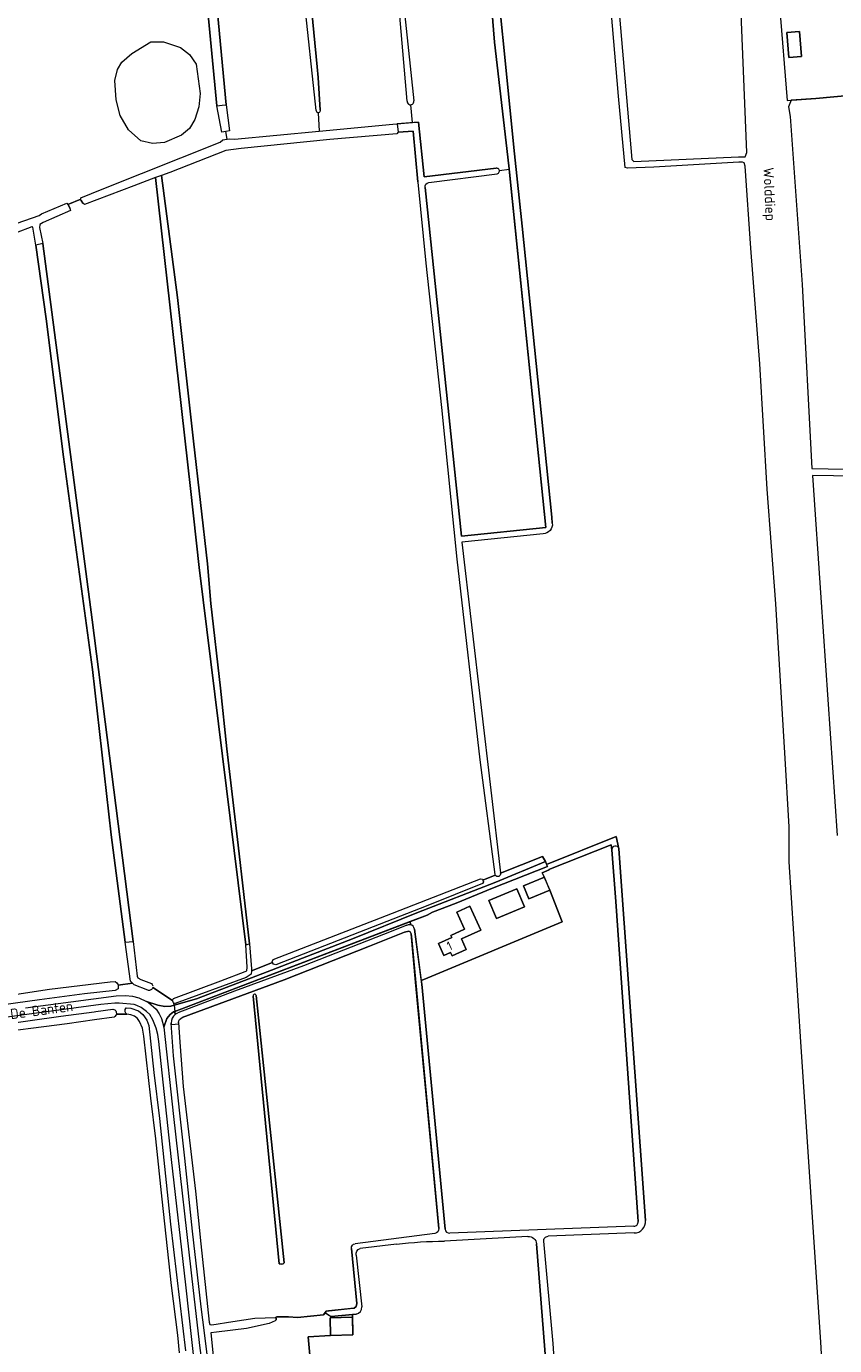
# Model space of a CAD drawing. Header units: metres. Extents: x 209813 to 223847, y 571801 to 587119.
# Tile 483 of 656: x 216824 to 217179, y 580548 to 581128. Entities that reach past the tile are written whole.
import ezdxf
from ezdxf.enums import TextEntityAlignment as Align

# ---------------------------------------------------------------- set-up
doc = ezdxf.new("R2010")
doc.units = ezdxf.units.M
for name, color, linetype, lineweight in [('B-RO-GK-BESCHOEIING-G', 8, 'GK-BESCHOEIING', 0), ('B-RO-GR-BOUWLAND-GV', 8, 'Continuous', 0), ('B-RO-GR-GRAS-GV', 8, 'Continuous', 0), ('B-RO-OG-BEBOUWING-GV', 8, 'Continuous', 0), ('B-RO-OG-BEBOUWING-T18', 8, 'Continuous', 0), ('B-RO-OG-TERREIN_CULTUURSCHEIDING-GV', 8, 'Continuous', 0), ('B-RO-OG-TERREIN_ERF-GV', 8, 'Continuous', 0), ('B-RO-OG-TOPOGRAFIE-T18', 8, 'Continuous', 0), ('B-RO-OG-WATER_GREPPEL-GV', 8, 'Continuous', 0), ('B-RO-OG-WEG-GV', 8, 'Continuous', 0), ('B-RO-VH-ONVERHARD-GV', 8, 'Continuous', 0)]:
    doc.layers.add(name, color=color, linetype=linetype, lineweight=lineweight)
doc.styles.add('NLCS-ISO-M200-T18', font='txt', dxfattribs={"height": 0.36})
doc.linetypes.add('GK-BESCHOEIING', pattern='A,30,-5,[1,NLCS.shx,S=1,R=0,X=0,Y=0],-5', length=40)

msp = doc.modelspace()

# ---------------------------------------------------------------- linework, layer by layer
at = {"layer": 'B-RO-GK-BESCHOEIING-G', "flags": 128}
for points in [[(216842.982, 581048.463), (216842.292, 581049.835)], [(216847.944, 581051.956), (216848.68, 581050.717)], [(216933.665, 580559.566), (216933.624, 580560.124)]]:
    msp.add_lwpolyline(points, dxfattribs=at)
at = {"layer": 'B-RO-GR-BOUWLAND-GV', "flags": 128}
for points in [[(217028.084, 581176.314), (217038.577, 581072.355), (217041.823, 581040.592), (217054.979, 580912.577), (217055.135, 580909.927)], [(217168.437, 580442.639), (217179.315, 580443.36), (217173.304, 580549.751), (217164.401, 580681.827), (217159.364, 580760.949), (217159.311, 580776.364), (217157.39, 580808.927), (217153.44, 580874.417), (217149.669, 580924.923), (217146.457, 580979.99), (217142.47, 581030.903), (217140.038, 581067.011), (217139.58, 581068.385), (217138.778, 581068.775), (217137.137, 581068.735), (217099.847, 581066.485), (217088.288, 581066.177), (217087.15, 581066.445), (217084.21, 581097.833), (217080.575, 581140.949)], [(216996.053, 581060.094), (216993.878, 581082.418), (216987.289, 581081.977), (216986.826, 581081.283), (216957.263, 581078.718), (216918.271, 581074.772), (216911.499, 581073.873), (216886.858, 581064.268), (216883.201, 581062.908), (216890.285, 581009.247), (216897.278, 580946.02), (216903.422, 580892.055), (216904.934, 580874.571), (216909.187, 580837.429), (216911.927, 580810.682), (216916.936, 580768.342), (216921.967, 580724.95), (216922.801, 580713.904), (216922.773, 580713.008), (216932.133, 580716.66)], [(216879.383, 580705.788), (216888.016, 580700.019), (216888.583, 580700.875), (216909.338, 580708.647), (216920.029, 580712.691), (216920.733, 580713.112), (216920.953, 580714.66), (216920.274, 580724.449), (216899.77, 580890.461), (216896.017, 580925.235), (216880.648, 581061.958), (216871.031, 581058.382), (216849.423, 581050.109), (216848.68, 581050.717), (216847.944, 581051.956), (216847.829, 581052.454), (216842.014, 581050.195), (216842.292, 581049.835), (216842.982, 581048.463), (216843.194, 581047.472), (216831.188, 581042.252), (216829.778, 581041.312), (216829.693, 581041.151), (216829.595, 581039.952), (216831.04, 581032.963), (216852.818, 580867.451), (216870.764, 580725.948)], [(217051.076, 580905.282), (217015.406, 580901.563), (217032.37, 580756.232)], [(217032.412, 580756.07), (217050.906, 580763.34), (217052.09, 580761.122), (217052.646, 580759.835), (217083.259, 580772.082), (217084.454, 580766.725), (217096.086, 580603.246)], [(216932.133, 580716.66), (216931.904, 580717.046), (216932.401, 580718.11), (216982.278, 580737.339), (217023.525, 580753.591), (217024.388, 580753.323), (217024.522, 580752.968), (217030.004, 580755.123)], [(216870.764, 580725.948), (216872.553, 580710.701), (216872.893, 580710.01), (216874.17, 580709.213), (216878.788, 580707.457)], [(217091.117, 580597.751), (217053.295, 580596.296)]]:
    msp.add_lwpolyline(points, dxfattribs=at)
at = {"layer": 'B-RO-GR-BOUWLAND-GV'}
for points in [[(217055.135, 580909.927, -0.4561177), (217051.076, 580905.282)], [(216878.788, 580707.457, -0.171053), (216879.38, 580706.492)]]:
    msp.add_lwpolyline(points, format="xyb", dxfattribs=at)
at = {"layer": 'B-RO-GR-GRAS-GV', "flags": 128}
for points in [[(216900.822, 581226.962), (216896.788, 581226.755), (216897.209, 581222.065), (216897.411, 581222.077), (216897.614, 581222.068), (216897.814, 581222.039), (216898.011, 581221.99), (216898.202, 581221.921), (216898.385, 581221.833), (216898.558, 581221.728), (216898.72, 581221.606), (216898.868, 581221.468), (216899.002, 581221.316), (216899.241, 581220.984), (216904.98, 581165.986), (216911.648, 581093.901), (216913.208, 581082.492), (216911.573, 581082.225)], [(216951.307, 581091.443), (216945.904, 581142.282), (216940.875, 581190.57)], [(216944.015, 581190.88), (216951.728, 581110.643), (216952.209, 581105.95), (216953.046, 581091.638)], [(217036.138, 581065.629), (217035.991, 581067.161), (217029.78, 581121.491), (217025.35, 581176.136), (217024.65, 581185.19), (217004.38, 581182.477), (216986.549, 581181.766), (216985.052, 581181.829), (216985.198, 581178.085)], [(216991.353, 581095.602), (216984.2, 581177.327)], [(216985.556, 581177.487), (216994.18, 581095.71)], [(216803.304, 581175.024), (216810.614, 581108.443), (216819.688, 581041.879), (216829.403, 581045.312), (216830.439, 581046.016), (216841.639, 581050.68), (216842.014, 581050.195), (216847.829, 581052.454), (216847.705, 581052.993), (216857.092, 581056.901), (216908.979, 581077.519), (216910.275, 581078.511), (216911.16, 581078.76), (216912.065, 581078.919), (216911.573, 581082.225), (216909.844, 581081.942), (216907.576, 581093.556), (216902.954, 581142.833)], [(217186.88, 581098.288), (217171.048, 581096.708), (217160.166, 581095.96), (217158.977, 581093.147), (217159.827, 581088.82), (217165.026, 581014.988), (217169.377, 580934.022), (217227.009, 580932.803)], [(216952.192, 581090.49), (216952.608, 581082.419), (216985.038, 581085.426), (216993.67, 581086.127), (216992.897, 581094.001)], [(216993.67, 581086.127), (216996.284, 581086.34), (216998.787, 581062.236), (217030.526, 581066.071)], [(216912.065, 581078.919), (216912.982, 581078.988), (216915.403, 581078.898), (216952.608, 581082.419)], [(217031.891, 581065.064), (217036.138, 581065.629)], [(217052.28, 580908.078), (217036.138, 581065.629)], [(216999.155, 581057.596), (217015.187, 580904.297), (217052.28, 580908.078)], [(216810.006, 580701.313), (216833.912, 580704.96), (216860.606, 580708.192), (216862.938, 580708.324), (216863.619, 580707.833), (216864.122, 580706.937), (216864.127, 580706.78), (216870.47, 580707.614), (216869.574, 580708.531), (216867.331, 580725.6), (216861.058, 580772.831), (216852.86, 580845.538), (216840.106, 580939.203), (216832.584, 580999.874), (216827.936, 581032.241), (216826.608, 581040.217), (216826.388, 581040.355), (216826.144, 581040.336), (216819.32, 581037.731)], [(217325.871, 580930.107), (217312.257, 580928.895), (217300.837, 580928.679), (217275.062, 580928.773), (217252.269, 580929.605), (217169.589, 580930.891), (217173.211, 580877.217), (217180.389, 580772.556)], [(217092.927, 580602.84), (217092.768, 580604.792), (217083.088, 580743.597), (217081.27, 580766.238), (217080.98, 580768.458), (217053.633, 580757.638), (217053.735, 580757.418), (217050.745, 580756.215), (217054.069, 580748.541), (217059.42, 580734.582), (216998.566, 580709.17), (216997.485, 580708.834), (216997.706, 580707.167), (217007.979, 580599.453)], [(216995.044, 580708.077), (216993.042, 580729.299), (216992.645, 580730.172), (216992.09, 580730.569), (216990.153, 580730.126), (216974.731, 580723.906), (216937.141, 580709.042), (216892.276, 580692.508)], [(217005.205, 580599.748), (216995.044, 580708.077)], [(216935.07, 580584.176), (216923.592, 580701.956)], [(216924.915, 580702.221), (216937.142, 580584.566), (216936.825, 580584.165), (216936.23, 580583.967), (216935.07, 580584.176)], [(216891.178, 580545.086), (216890.404, 580552.845), (216887.573, 580574.59), (216883.47, 580612.571), (216880.795, 580639.118), (216878.618, 580657.035), (216875.511, 580684.33), (216874.916, 580687.87), (216873.566, 580690.696), (216872.625, 580692.052), (216871.365, 580693.147), (216869.684, 580693.708), (216868.04, 580694.041), (216863.451, 580694.016), (216863.243, 580693.628), (216862.686, 580692.952), (216862.354, 580692.681), (216853.828, 580691.545), (216841.781, 580689.721), (216805.113, 580685.059), (216786.145, 580682.947)], [(216890.761, 580690.297), (216891.312, 580681.646), (216892.781, 580662.163), (216898.15, 580616.067), (216900.49, 580593.046), (216904.145, 580558.552), (216904.556, 580557.5), (216905.381, 580557.379), (216914.631, 580558.785), (216924.274, 580560.207), (216933.401, 580560.619), (216933.906, 580560.804), (216939.132, 580560.936), (216943.115, 580560.587), (216954.502, 580561.709), (216955.636, 580563.297), (216966.186, 580564.488), (216968.057, 580564.658), (216968.908, 580565.339), (216969.163, 580566.76), (216966.759, 580590.919)], [(217044.419, 580596.269), (217007.716, 580594.132)], [(216986.562, 580592.8), (216970.629, 580590.961)], [(217054.99, 580507.205), (217048.261, 580592.94)], [(216968.87, 580587.991), (216971.317, 580565.257)], [(216968.823, 580562.028), (216967.203, 580561.88), (216967.415, 580552.969), (216957.615, 580552.7), (216947.775, 580552.077), (216948.859, 580540.825), (216945.254, 580540.536), (216945.19, 580536.223), (216947.314, 580536.159), (216947.443, 580533.391), (216945.19, 580533.133), (216945.254, 580530.366), (216937.401, 580529.979), (216937.605, 580519.174), (216936.384, 580519.161), (216935.691, 580513.173), (216935.77, 580497.764), (216935.705, 580490.406), (216948.718, 580490.506), (216967.277, 580491.576), (216970.291, 580491.558), (216970.544, 580490.77), (216970.711, 580489.822)]]:
    msp.add_lwpolyline(points, dxfattribs=at)
for points in [[(217138.128, 581137.662), (217132.09, 581139.521), (217131.755, 581143.205), (217126.058, 581148.176), (217085.433, 581144.99), (217083.629, 581145.008), (217090.141, 581069.938), (217091.079, 581069.023), (217137.117, 581071.085), (217140.03, 581071.087), (217140.752, 581072.955)], [(216884.127, 581121.705), (216891.572, 581119.259), (216895.497, 581116.063), (216898.466, 581111.905), (216900.3, 581098.989), (216899.74, 581093.114), (216897.891, 581087.513), (216895.524, 581083.622), (216892.047, 581080.641), (216884.535, 581077.356), (216879.324, 581076.939), (216874.166, 581078.123), (216868.693, 581082.955), (216865.097, 581089.204), (216863.236, 581096.119), (216862.657, 581104.717), (216863.941, 581109.561), (216865.846, 581112.771), (216870.135, 581116.574), (216878.582, 581121.722)]]:
    msp.add_lwpolyline(points, close=True, dxfattribs=at)
at = {"layer": 'B-RO-GR-GRAS-GV'}
for points in [[(216953.046, 581091.638, -0.5040454), (216952.192, 581090.49)], [(217091.009, 580600.679, 0.4268683), (217092.927, 580602.84)], [(217007.979, 580599.453, 0.4002337), (217010.047, 580597.626)], [(216966.759, 580590.919, -0.3969832), (216968.497, 580593.041)]]:
    msp.add_lwpolyline(points, format="xyb", dxfattribs=at)
at = {"layer": 'B-RO-OG-BEBOUWING-GV', "flags": 128}
for points in [[(217158.254, 581125.736), (217159.136, 581114.755), (217164.774, 581115.208), (217163.892, 581126.189)], [(217051.681, 580754.273), (217042.421, 580750.416), (217044.809, 580744.684), (217054.069, 580748.541)], [(217027.215, 580744.061), (217030.555, 580736.027), (217042.883, 580741.152), (217039.543, 580749.186)], [(217015.077, 580734.555), (217016.515, 580731.35), (217010.473, 580728.645), (217010.907, 580727.677), (217005.075, 580725.065), (217007.467, 580719.729), (217010.426, 580721.054), (217011.057, 580719.648), (217017.298, 580722.442), (217015.195, 580727.13), (217023.651, 580730.917), (217018.907, 580741.494), (217013.129, 580738.906)], [(216957.615, 580552.7), (216967.415, 580552.969), (216967.203, 580560.705), (216957.403, 580560.436)]]:
    msp.add_lwpolyline(points, close=True, dxfattribs=at)
at = {"layer": 'B-RO-OG-TERREIN_CULTUURSCHEIDING-GV', "flags": 128}
for points in [[(216888.815, 580698.01), (216898.581, 580700.805), (216929.722, 580712.6), (216967.275, 580727.134), (216995.608, 580738.592), (217030.365, 580752.121), (217052.09, 580761.122), (217050.906, 580763.34), (217032.412, 580756.07)], [(217030.004, 580755.123), (217024.522, 580752.968), (217024.817, 580752.186), (217024.379, 580751.457), (217000.448, 580741.815), (216933.472, 580715.757), (216932.559, 580715.942), (216932.133, 580716.66), (216922.773, 580713.008), (216922.728, 580711.556), (216920.5, 580710.095), (216889.302, 580698.747), (216888.727, 580698.883), (216888.815, 580698.01)], [(216992.7, 580733.389), (216992.585, 580734.745), (216889.1, 580695.21), (216889.235, 580693.885)]]:
    msp.add_lwpolyline(points, dxfattribs=at)
at = {"layer": 'B-RO-OG-TERREIN_CULTUURSCHEIDING-GV'}
for points in [[(217032.412, 580756.07, -0.8315669), (217030.004, 580755.123)], [(216991.199, 580733.162, -0.1749438), (216992.7, 580733.389)], [(216889.235, 580693.885, -0.0745007), (216890.441, 580694.623)]]:
    msp.add_lwpolyline(points, format="xyb", dxfattribs=at)
at = {"layer": 'B-RO-OG-TERREIN_ERF-GV', "flags": 128}
for points in [[(217218.972, 581103.702), (217217.371, 581149.384), (217220.975, 581149.679), (217220.811, 581152.686), (217235.046, 581153.258), (217234.12, 581171.911), (217221.905, 581175.029), (217217.926, 581175.461), (217217.004, 581175.447), (217216.956, 581179.794), (217202.338, 581179.39), (217192.43, 581178.697), (217187.832, 581178.008), (217180.001, 581174.53), (217173.83, 581170.33), (217173.568, 581169.872), (217154.142, 581168.927), (217155.133, 581137.517), (217158.447, 581095.842), (217171.048, 581096.708), (217186.88, 581098.288), (217187.984, 581098.359)], [(217084.454, 580766.725), (217083.259, 580772.082), (217052.646, 580759.835), (217053.004, 580759.005), (217028.794, 580749.35), (217012.793, 580742.885), (217002.494, 580738.836), (217000.085, 580737.6), (216992.585, 580734.745)], [(216994.487, 580731.414), (216997.485, 580708.834), (216998.566, 580709.17), (217059.42, 580734.582), (217054.069, 580748.541), (217044.809, 580744.684), (217042.421, 580750.416), (217051.681, 580754.273), (217050.745, 580756.215), (217053.735, 580757.418), (217053.633, 580757.638), (217080.98, 580768.458), (217081.27, 580766.238)], [(216992.585, 580734.745), (216992.7, 580733.389)], [(216948.859, 580540.825), (216947.775, 580552.077), (216957.615, 580552.7), (216957.403, 580560.436), (216967.203, 580560.705), (216967.203, 580561.88), (216957.92, 580561.033), (216956.629, 580561.783), (216955.176, 580562.627), (216954.502, 580561.709), (216943.115, 580560.587), (216939.132, 580560.936), (216933.906, 580560.804), (216933.401, 580560.619), (216933.624, 580560.124), (216933.665, 580559.566), (216933.277, 580559.041), (216930.639, 580557.984), (216920.666, 580555.662), (216907.371, 580554.125), (216904.939, 580553.835), (216906.084, 580542.293)]]:
    msp.add_lwpolyline(points, dxfattribs=at)
for points in [[(217164.774, 581115.208), (217159.136, 581114.755), (217158.254, 581125.736), (217163.892, 581126.189)], [(217042.883, 580741.152), (217030.555, 580736.027), (217027.215, 580744.061), (217039.543, 580749.186)], [(217015.195, 580727.13), (217017.298, 580722.442), (217011.057, 580719.648), (217010.426, 580721.054), (217007.467, 580719.729), (217005.075, 580725.065), (217010.907, 580727.677), (217010.473, 580728.645), (217016.515, 580731.35), (217013.129, 580738.906), (217018.907, 580741.494), (217023.651, 580730.917)]]:
    msp.add_lwpolyline(points, close=True, dxfattribs=at)
at = {"layer": 'B-RO-OG-WATER_GREPPEL-GV', "flags": 128}
for points in [[(216951.728, 581110.643), (216944.015, 581190.88)], [(217055.135, 580909.927), (217054.979, 580912.577), (217041.823, 581040.592), (217038.577, 581072.355), (217028.084, 581176.314), (217025.35, 581176.136), (217029.78, 581121.491), (217035.991, 581067.161), (217036.262, 581064.341)], [(216902.954, 581142.833), (216907.576, 581093.556), (216909.862, 581093.75), (216911.648, 581093.901), (216904.98, 581165.986)], [(216953.046, 581091.638), (216952.209, 581105.95), (216951.728, 581110.643)], [(217030.526, 581066.071), (216998.787, 581062.236), (216996.284, 581086.34), (216986.96, 581085.582), (216987.289, 581081.977), (216993.878, 581082.418), (216996.053, 581060.094)], [(217036.262, 581064.341), (217052.28, 580908.078), (217015.187, 580904.297), (216999.155, 581057.596)], [(217000.887, 581059.788), (217030.892, 581063.68)], [(216996.062, 581059.94), (216999.525, 581024.318), (217006.471, 580960.772), (217013.152, 580894.121), (217023.316, 580805.844), (217029.855, 580755.456)], [(217081.27, 580766.238), (217083.088, 580743.597), (217092.768, 580604.792), (217092.927, 580602.84)], [(217096.086, 580603.246), (217084.454, 580766.725)], [(216991.199, 580733.162), (216984.217, 580730.343), (216945.745, 580715.239), (216915.378, 580704.059), (216890.441, 580694.623)], [(216892.276, 580692.508), (216937.141, 580709.042), (216974.731, 580723.906), (216990.153, 580730.126), (216992.09, 580730.569), (216992.645, 580730.172), (216993.042, 580729.299), (216993.155, 580728.175), (217005.205, 580599.748)], [(217007.979, 580599.453), (216997.706, 580707.167), (216994.487, 580731.414)], [(216923.592, 580701.956), (216935.07, 580584.176), (216936.23, 580583.967), (216936.825, 580584.165)], [(216936.825, 580584.165), (216937.142, 580584.566), (216924.915, 580702.221)], [(216887.535, 580690.048), (216887.574, 580689.389), (216890.812, 580689.668), (216890.761, 580690.297)], [(217003.471, 580597.578), (216968.497, 580593.041)], [(217091.009, 580600.679), (217010.047, 580597.626)], [(216966.759, 580590.919), (216969.163, 580566.76), (216968.908, 580565.339), (216968.057, 580564.658), (216956.657, 580563.467), (216955.636, 580563.297), (216955.176, 580562.627), (216957.92, 580561.033), (216968.823, 580562.028)], [(217048.261, 580592.94), (217054.99, 580507.205), (217057.144, 580486.261)], [(217062.924, 580433.326), (217062.253, 580449.339), (217055.559, 580549.085), (217051.384, 580594.113)]]:
    msp.add_lwpolyline(points, dxfattribs=at)
at = {"layer": 'B-RO-OG-WATER_GREPPEL-GV'}
for points in [[(216991.353, 581095.602, 1.1857037), (216994.172, 581095.735)], [(216951.307, 581091.443, 0.4340598), (216952.192, 581090.49)], [(217030.892, 581063.68, 1.0432038), (217030.403, 581066.045)], [(216996.053, 581060.094, 0.0186615), (216996.062, 581059.94)], [(216999.155, 581057.596, -0.406992), (217000.887, 581059.788)], [(217084.454, 580766.725, 0.9295897), (217081.27, 580766.238)], [(217029.855, 580755.456, 0.0693501), (217030.004, 580755.123)], [(217032.412, 580756.07, 0.0287357), (217032.37, 580756.232)], [(216994.487, 580731.414, 0.3306203), (216992.7, 580733.389)], [(216924.915, 580702.221, 1.0407536), (216923.599, 580701.929)], [(216889.235, 580693.885, 0.2311465), (216887.535, 580690.048)], [(216890.761, 580690.297, -0.2766105), (216892.276, 580692.508)], [(217091.117, 580597.751, 0.4508736), (217096.086, 580603.246)], [(217005.205, 580599.748, -0.4038017), (217003.471, 580597.578)], [(217044.419, 580596.269, -0.3862075), (217048.261, 580592.94)], [(217051.384, 580594.113, -0.4298502), (217053.295, 580596.296)], [(216968.87, 580587.991, -0.3729857), (216970.629, 580590.961)], [(216986.562, 580592.8, -0.0320664), (217007.716, 580594.132)], [(216968.823, 580562.028, 0.3948754), (216971.317, 580565.257)]]:
    msp.add_lwpolyline(points, format="xyb", dxfattribs=at)
at = {"layer": 'B-RO-OG-WATER_GREPPEL-GV', "flags": 128}
for points in [[(216883.201, 581062.908), (216880.648, 581061.958), (216896.017, 580925.235), (216899.77, 580890.461), (216920.274, 580724.449), (216921.967, 580724.95), (216916.936, 580768.342), (216911.927, 580810.682), (216909.187, 580837.429), (216904.934, 580874.571), (216903.422, 580892.055), (216897.278, 580946.02), (216890.285, 581009.247)], [(216831.04, 581032.963), (216827.936, 581032.241), (216832.584, 580999.874), (216840.106, 580939.203), (216852.86, 580845.538), (216861.058, 580772.831), (216867.331, 580725.6), (216870.764, 580725.948), (216852.818, 580867.451)]]:
    msp.add_lwpolyline(points, close=True, dxfattribs=at)
at = {"layer": 'B-RO-OG-WEG-GV', "flags": 128}
for points in [[(216877.252, 580704.49), (216871.184, 580706.882), (216870.47, 580707.614), (216864.127, 580706.78), (216864.181, 580705.082), (216862.919, 580704.43), (216849.435, 580702.908), (216829.638, 580700.334), (216756.782, 580690.133)], [(216823.472, 580696.743), (216863.315, 580702.031), (216867.456, 580702.201), (216870.432, 580701.889), (216873.209, 580701.136), (216876.669, 580699.528), (216881.632, 580697.995), (216884.696, 580697.311), (216887.291, 580697.549), (216888.815, 580698.01), (216888.727, 580698.883), (216888.547, 580698.925), (216888.016, 580700.019)], [(216888.016, 580700.019), (216879.383, 580705.788)], [(216898.216, 580536.33), (216896.7, 580549.518), (216894.011, 580574.883), (216887.697, 580630.063), (216883.593, 580668.157), (216882.042, 580682.01), (216881.571, 580685.017), (216880.849, 580687.881), (216879.376, 580691.537), (216878.136, 580693.792), (216876.636, 580695.191), (216874.233, 580696.873), (216872.35, 580697.827), (216871.216, 580698.174), (216864.641, 580698.879), (216862.777, 580698.844), (216856.618, 580698.244), (216746.798, 580683.443)], [(216785.886, 580685.7), (216838.992, 580693.11), (216853.653, 580695.066), (216854.433, 580695.12), (216861.802, 580696.203), (216862.342, 580696.053), (216862.739, 580695.881), (216863.097, 580695.523), (216863.349, 580694.966), (216863.451, 580694.016), (216868.04, 580694.041), (216867.552, 580694.386), (216867.278, 580694.947), (216867.287, 580696.08), (216867.642, 580696.718), (216869.716, 580696.677), (216873.12, 580695.514), (216875.107, 580693.875), (216876.774, 580691.341), (216877.684, 580689.013), (216879.875, 580668.371), (216882.317, 580648.074), (216887.163, 580601.621), (216893.858, 580545.925)], [(216889.1, 580695.21), (216888.885, 580695.127), (216888.553, 580695.026), (216887.081, 580693.791), (216885.654, 580692.029), (216884.226, 580688.29), (216888.514, 580648.934), (216897.188, 580572.434), (216900.109, 580547.141), (216900.655, 580542.915), (216904.832, 580540.596), (216904.758, 580541.321), (216904.448, 580541.36), (216904.066, 580541.52), (216903.846, 580541.688), (216903.59, 580542.013), (216902.146, 580553.76), (216900.685, 580565.229), (216896.952, 580598.573), (216893.436, 580630.65), (216888.589, 580675.605), (216887.535, 580690.048)], [(216889.235, 580693.885), (216889.1, 580695.21)]]:
    msp.add_lwpolyline(points, dxfattribs=at)
at = {"layer": 'B-RO-OG-WEG-GV'}
msp.add_lwpolyline([(216879.383, 580705.788, -0.4348606), (216877.252, 580704.49)], format="xyb", dxfattribs=at)
at = {"layer": 'B-RO-VH-ONVERHARD-GV', "flags": 128}
msp.add_lwpolyline([(217052.09, 580761.122), (217030.365, 580752.121), (216995.608, 580738.592), (216967.275, 580727.134), (216929.722, 580712.6), (216898.581, 580700.805), (216888.815, 580698.01), (216889.1, 580695.21), (217000.085, 580737.6), (217002.494, 580738.836), (217012.793, 580742.885), (217028.794, 580749.35), (217053.004, 580759.005)], close=True, dxfattribs=at)
msp.add_lwpolyline([(216888.815, 580698.01), (216887.291, 580697.549), (216884.696, 580697.311), (216881.632, 580697.995), (216876.669, 580699.528), (216877.46, 580699.121), (216880.877, 580696.146), (216882.182, 580694.122), (216883.255, 580692.139), (216884.226, 580688.29), (216885.654, 580692.029), (216887.081, 580693.791), (216888.553, 580695.026), (216888.885, 580695.127), (216889.1, 580695.21)], dxfattribs=at)

# ---------------------------------------------------------------- texts
at = {"layer": 'B-RO-OG-BEBOUWING-T18', "style": 'NLCS-ISO-M200-T18'}
msp.add_text('1', height=4, rotation=24.1, dxfattribs=at).set_placement((217009.921, 580724.033), align=Align.MIDDLE)
at = {"layer": 'B-RO-OG-TOPOGRAFIE-T18', "style": 'NLCS-ISO-M200-T18'}
for s, rotation, p in [('Wolddiep', 272.6, (217150.089, 581054.639)), ('De Banten', 7.6, (216830.506, 580695.818))]:
    msp.add_text(s, height=4.5, rotation=rotation, dxfattribs=at).set_placement(p, align=Align.MIDDLE)

doc.saveas('drawing.dxf')
